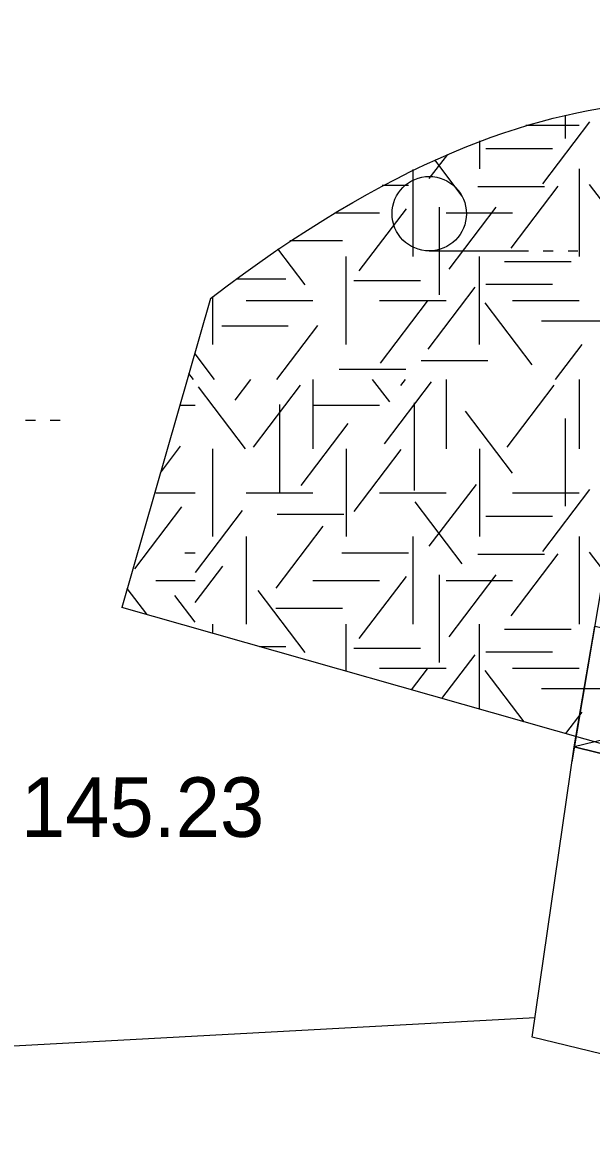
# Model space of a CAD drawing. Extents: x 419677 to 421689, y 4450851 to 4452923.
# Drawn here: x 420392.02 to 420403.49, y 4452027.63 to 4452050.38 of the extents above; entities that cross this region are included whole.
import ezdxf

# ---------------------------------------------------------------- set-up
doc = ezdxf.new("R2010")
doc.units = 0
for name, color, linetype in [('AA_HH', 7, 'Continuous'), ('Level 41', 7, 'Continuous'), ('Level 62', 7, 'Continuous')]:
    doc.layers.add(name, color=color, linetype=linetype)

msp = doc.modelspace()

# ---------------------------------------------------------------- linework, layer by layer
at = {"layer": 'AA_HH'}
for p, q in [((420400.22, 4452045.775), (420402.22, 4452045.775)), ((420402.52, 4452045.775), (420402.72, 4452045.775)), ((420403.02, 4452045.775), (420403.22, 4452045.775)), ((420392.079, 4452042.367), (420392.279, 4452042.367)), ((420392.579, 4452042.367), (420392.779, 4452042.367)), ((420408.576, 4452037.117), (420403.146, 4452035.782))]:
    msp.add_line(p, q, dxfattribs=at)
for points in [[(420403.102, 4452035.477), (420404.465, 4452043.572)], [(420402.354, 4452030.324), (420379.328, 4452029.072), (420371.637, 4452029.936), (420358.086, 4452030.374), (420353.849, 4452027.662)]]:
    msp.add_lwpolyline(points, dxfattribs=at)
for points in [[(420416.93, 4452040.789), (420411.793, 4452027.629), (420402.297, 4452029.933), (420403.146, 4452035.782), (420407.699, 4452034.657), (420410.349, 4452042.094), (420410.814, 4452042.994)], [(420403.563, 4452038.215), (420408.576, 4452037.117), (420407.699, 4452034.657), (420403.146, 4452035.782)]]:
    msp.add_lwpolyline(points, close=True, dxfattribs=at)
msp.add_circle((420400.22, 4452046.525), 0.75, dxfattribs=at)
at = {"layer": 'Level 41'}
for p, q in [((420402.964, 4452048.512), (420402.964, 4452048.037)), ((420402.167, 4452048.31), (420403.246, 4452048.31)), ((420402.513, 4452047.126), (420403.462, 4452048.376)), ((420401.232, 4452047.991), (420401.232, 4452047.427)), ((420400.222, 4452047.231), (420400.594, 4452047.72)), ((420401.363, 4452047.84), (420402.706, 4452047.84)), ((420400.888, 4452046.881), (420400.334, 4452047.609)), ((420399.889, 4452047.415), (420399.889, 4452045.66)), ((420403.246, 4452047.427), (420403.246, 4452045.66)), ((420399.274, 4452047.103), (420399.804, 4452047.103)), ((420401.203, 4452047.07), (420402.546, 4452047.07)), ((420401.873, 4452045.829), (420402.823, 4452047.079)), ((420404.403, 4452045.863), (420403.454, 4452047.112)), ((420398.81, 4452045.373), (420399.76, 4452046.623)), ((420400.421, 4452046.655), (420400.421, 4452044.887)), ((420400.621, 4452045.409), (420401.57, 4452046.658)), ((420398.326, 4452046.543), (420399.217, 4452046.543)), ((420400.56, 4452046.543), (420401.903, 4452046.543)), ((420397.411, 4452045.983), (420398.471, 4452045.983)), ((420397.718, 4452045.092), (420397.167, 4452045.817)), ((420398.546, 4452043.892), (420398.546, 4452045.66)), ((420401.232, 4452043.892), (420401.232, 4452045.66)), ((420401.737, 4452045.562), (420403.08, 4452045.562)), ((420396.326, 4452045.211), (420397.326, 4452045.211)), ((420398.7, 4452045.177), (420400.043, 4452045.177)), ((420400.196, 4452043.795), (420401.145, 4452045.045)), ((420401.363, 4452045.106), (420402.706, 4452045.106)), ((420395.86, 4452043.892), (420395.86, 4452044.853)), ((420396.531, 4452044.776), (420397.874, 4452044.776)), ((420399.217, 4452044.776), (420400.56, 4452044.776)), ((420399.236, 4452043.516), (420400.185, 4452044.765)), ((420401.903, 4452044.776), (420403.246, 4452044.776)), ((420402.299, 4452043.481), (420401.349, 4452044.73)), ((420402.482, 4452044.369), (420403.825, 4452044.369)), ((420396.037, 4452044.265), (420397.379, 4452044.265)), ((420397.145, 4452043.183), (420397.974, 4452044.274)), ((420402.765, 4452043.183), (420403.302, 4452043.889)), ((420395.892, 4452043.183), (420395.498, 4452043.701)), ((420400.059, 4452043.564), (420401.402, 4452043.564)), ((420395.469, 4452043.183), (420395.376, 4452043.306)), ((420396.308, 4452042.766), (420396.625, 4452043.183)), ((420397.874, 4452043.183), (420397.874, 4452041.785)), ((420398.407, 4452043.389), (420399.75, 4452043.389)), ((420399.423, 4452042.731), (420399.079, 4452043.183)), ((420399.649, 4452043.063), (420399.74, 4452043.183)), ((420400.56, 4452043.183), (420400.56, 4452041.785)), ((420403.246, 4452043.183), (420403.246, 4452041.785)), ((420396.519, 4452041.785), (420395.57, 4452043.035)), ((420396.679, 4452041.82), (420397.628, 4452043.07)), ((420399.316, 4452041.889), (420400.266, 4452043.139)), ((420401.793, 4452041.82), (420402.742, 4452043.07)), ((420399.916, 4452042.716), (420399.916, 4452040.949)), ((420395.193, 4452042.669), (420395.498, 4452042.669)), ((420397.199, 4452042.681), (420397.199, 4452040.914)), ((420397.874, 4452042.669), (420399.217, 4452042.669)), ((420401.9, 4452041.294), (420400.951, 4452042.543)), ((420397.639, 4452041.048), (420398.588, 4452042.298)), ((420402.964, 4452042.395), (420402.964, 4452040.628)), ((420394.801, 4452041.306), (420395.208, 4452041.842)), ((420395.86, 4452040.018), (420395.86, 4452041.785)), ((420398.546, 4452041.785), (420398.546, 4452040.018)), ((420398.705, 4452040.523), (420399.654, 4452041.773)), ((420401.232, 4452041.785), (420401.232, 4452040.018)), ((420394.71, 4452040.901), (420395.498, 4452040.901)), ((420396.531, 4452040.901), (420397.874, 4452040.901)), ((420399.217, 4452040.901), (420400.56, 4452040.901)), ((420400.222, 4452039.822), (420401.173, 4452041.071)), ((420401.903, 4452040.901), (420403.246, 4452040.901)), ((420402.513, 4452039.717), (420403.462, 4452040.967)), ((420400.888, 4452039.472), (420399.938, 4452040.721)), ((420394.285, 4452039.366), (420395.235, 4452040.615)), ((420395.508, 4452039.297), (420396.457, 4452040.546)), ((420397.155, 4452040.467), (420398.498, 4452040.467)), ((420397.133, 4452038.98), (420398.082, 4452040.23)), ((420401.363, 4452040.431), (420402.706, 4452040.431)), ((420396.531, 4452040.018), (420396.531, 4452038.251)), ((420399.889, 4452040.018), (420399.889, 4452038.251)), ((420403.246, 4452040.018), (420403.246, 4452038.251)), ((420395.294, 4452039.694), (420395.498, 4452039.694)), ((420398.461, 4452039.694), (420399.804, 4452039.694)), ((420401.203, 4452039.661), (420402.546, 4452039.661)), ((420401.873, 4452038.42), (420402.823, 4452039.67)), ((420404.403, 4452038.454), (420403.454, 4452039.703)), ((420395.498, 4452038.688), (420396.057, 4452039.424)), ((420394.71, 4452039.134), (420395.498, 4452039.134)), ((420397.874, 4452039.134), (420399.217, 4452039.134)), ((420398.81, 4452037.964), (420399.76, 4452039.214)), ((420400.421, 4452039.246), (420400.421, 4452037.478)), ((420400.56, 4452039.134), (420401.903, 4452039.134)), ((420400.621, 4452038), (420401.57, 4452039.249)), ((420394.524, 4452038.454), (420394.13, 4452038.972)), ((420397.718, 4452037.683), (420396.769, 4452038.933)), ((420395.498, 4452038.294), (420395.092, 4452038.828)), ((420397.128, 4452038.574), (420398.471, 4452038.574)), ((420395.86, 4452038.069), (420395.86, 4452038.251)), ((420398.546, 4452037.306), (420398.546, 4452038.251)), ((420401.232, 4452036.543), (420401.232, 4452038.251)), ((420401.737, 4452038.153), (420403.08, 4452038.153)), ((420396.799, 4452037.802), (420397.326, 4452037.802)), ((420398.7, 4452037.768), (420400.043, 4452037.768)), ((420400.478, 4452036.757), (420401.145, 4452037.636)), ((420401.363, 4452037.697), (420402.706, 4452037.697)), ((420399.217, 4452037.367), (420400.56, 4452037.367)), ((420399.863, 4452036.932), (420400.185, 4452037.356)), ((420402.136, 4452036.286), (420401.349, 4452037.321)), ((420401.903, 4452037.367), (420403.246, 4452037.367)), ((420402.482, 4452036.96), (420403.825, 4452036.96)), ((420402.974, 4452036.048), (420403.302, 4452036.48))]:
    msp.add_line(p, q, dxfattribs=at)
at = {"layer": 'Level 62'}
for p in [(420395.809, 4452044.814), (420413.906, 4452032.943)]:
    msp.add_line(p, (420394.021, 4452038.591), dxfattribs=at)
msp.add_open_spline([(420395.809, 4452044.814), (420403.052, 4452050.376), (420411.164, 4452046.92), (420416.494, 4452049.284), (420419.598, 4452046.488), (420413.906, 4452032.943)], degree=3, dxfattribs=at)

# ---------------------------------------------------------------- texts
at = {"layer": 'AA_HH'}
msp.add_text('145.23 ', height=1.2, rotation=0.0026, dxfattribs=at).set_placement((420391.986, 4452033.967))

doc.saveas('drawing.dxf')
